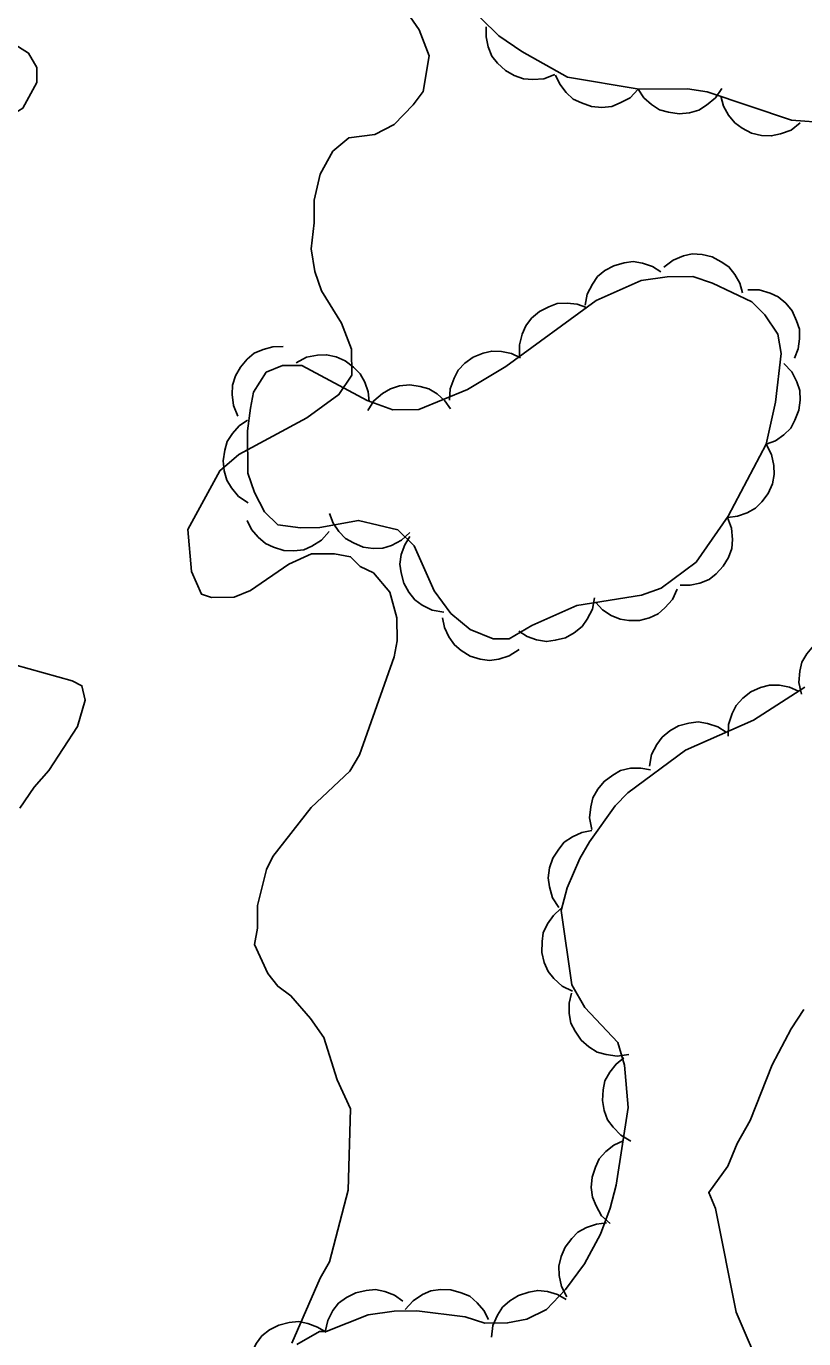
# Model space of a CAD drawing. Extents: x 282461 to 284471, y 5554090 to 5557646.
# Drawn here: x 283220.92 to 283248.79, y 5556649.49 to 5556696.52 of the extents above; entities that cross this region are included whole.
import ezdxf

# ---------------------------------------------------------------- set-up
doc = ezdxf.new("R2010")
doc.units = 0
doc.layers.add('Niveau 2', color=7, linetype='Continuous')
doc.layers.add('Niveau 44', color=7, linetype='Continuous')

msp = doc.modelspace()

# ---------------------------------------------------------------- linework, layer by layer
at = {"layer": 'Niveau 2'}
for points in [[(283234.05, 5556697.77), (283235, 5556696.39), (283235.36, 5556695.46), (283235.14, 5556694.18), (283234.79, 5556693.71), (283234.1, 5556693), (283233.41, 5556692.64), (283232.48, 5556692.52), (283231.9, 5556692.04), (283231.45, 5556691.22), (283231.23, 5556690.29), (283231.24, 5556689.48), (283231.13, 5556688.54), (283231.26, 5556687.73), (283231.5, 5556687.04), (283232.21, 5556685.88), (283232.57, 5556684.95), (283232.58, 5556684.02), (283232.12, 5556683.32), (283230.97, 5556682.49), (283228.54, 5556681.18), (283227.85, 5556680.59), (283226.71, 5556678.49), (283226.84, 5556676.98), (283227.2, 5556676.17), (283227.55, 5556676.05), (283228.37, 5556676.06), (283228.95, 5556676.3), (283230.33, 5556677.25), (283231.14, 5556677.61), (283231.96, 5556677.62), (283232.54, 5556677.51), (283232.89, 5556677.16), (283233.36, 5556676.94), (283233.95, 5556676.24), (283234.2, 5556675.32), (283234.21, 5556674.5), (283234.1, 5556673.92), (283232.86, 5556670.41), (283232.51, 5556669.83), (283231.13, 5556668.53), (283229.76, 5556666.77), (283229.53, 5556666.3), (283229.2, 5556665.02)], [(283220.79, 5556693.58), (283219.69, 5556692.92), (283218.88, 5556692.57), (283217.96, 5556692.27), (283216.97, 5556692.14), (283215.98, 5556692.24), (283215.34, 5556692.58), (283214.57, 5556693.21), (283214.28, 5556693.79), (283215.08, 5556694.73), (283216.64, 5556695.74), (283217.51, 5556696.1), (283218.43, 5556696.34), (283219.42, 5556696.35), (283220.18, 5556696.07), (283221, 5556695.56), (283221.3, 5556695.04), (283221.3, 5556694.51), (283220.79, 5556693.58)], [(283220.69, 5556668.5), (283221.2, 5556669.26), (283221.72, 5556669.85), (283222.75, 5556671.43), (283223.03, 5556672.37), (283222.91, 5556672.89), (283222.56, 5556673.06), (283219.99, 5556673.78)], [(283229.2, 5556665.02), (283229.21, 5556664.2), (283229.1, 5556663.62), (283229.57, 5556662.58), (283229.93, 5556662.12), (283230.4, 5556661.78), (283231.11, 5556660.97), (283231.58, 5556660.28), (283232.06, 5556658.77), (283232.54, 5556657.73), (283232.46, 5556654.82), (283231.79, 5556652.25), (283231.45, 5556651.66), (283230.43, 5556649.33)], [(283247.31, 5556648.24), (283246.36, 5556650.44), (283245.62, 5556654.16), (283245.38, 5556654.73), (283246.06, 5556655.67), (283246.4, 5556656.49), (283246.86, 5556657.31), (283247.65, 5556659.3), (283248.33, 5556660.59), (283248.79, 5556661.29)]]:
    msp.add_lwpolyline(points, dxfattribs=at)
at = {"layer": 'Niveau 44'}
for points in [[(283249.63, 5556693.06), (283248.35, 5556693.16), (283245.32, 5556694.17), (283244.62, 5556694.28), (283242.88, 5556694.26), (283240.32, 5556694.7), (283238.68, 5556695.61), (283237.86, 5556696.18), (283236.56, 5556697.44)], [(283239.86, 5556694.79), (283239.47, 5556694.64), (283239.07, 5556694.61), (283238.74, 5556694.63), (283238.41, 5556694.75), (283238.09, 5556694.93), (283237.81, 5556695.2), (283237.61, 5556695.45), (283237.47, 5556695.78), (283237.4, 5556696.14), (283237.4, 5556696.5)], [(283242.85, 5556694.27), (283242.56, 5556693.96), (283242.2, 5556693.77), (283241.9, 5556693.64), (283241.55, 5556693.61), (283241.18, 5556693.64), (283240.82, 5556693.77), (283240.52, 5556693.91), (283240.27, 5556694.15), (283240.04, 5556694.45), (283239.89, 5556694.77)], [(283245.85, 5556694.29), (283245.62, 5556693.95), (283245.3, 5556693.69), (283245.02, 5556693.51), (283244.69, 5556693.42), (283244.32, 5556693.38), (283243.94, 5556693.44), (283243.62, 5556693.52), (283243.33, 5556693.72), (283243.05, 5556693.96), (283242.85, 5556694.26)], [(283248.66, 5556693.06), (283248.33, 5556692.8), (283247.95, 5556692.66), (283247.62, 5556692.59), (283247.27, 5556692.61), (283246.91, 5556692.69), (283246.58, 5556692.87), (283246.31, 5556693.06), (283246.09, 5556693.33), (283245.91, 5556693.66), (283245.81, 5556694.01)], [(283240.95, 5556686.52), (283241.02, 5556686.92), (283241.21, 5556687.28), (283241.39, 5556687.55), (283241.66, 5556687.77), (283241.98, 5556687.94), (283242.35, 5556688.04), (283242.67, 5556688.09), (283243.01, 5556688.03), (283243.36, 5556687.91), (283243.66, 5556687.72)], [(283243.77, 5556687.89), (283244.1, 5556688.14), (283244.47, 5556688.29), (283244.79, 5556688.36), (283245.14, 5556688.34), (283245.5, 5556688.26), (283245.83, 5556688.08), (283246.1, 5556687.9), (283246.31, 5556687.63), (283246.49, 5556687.31), (283246.59, 5556686.97)], [(283247.44, 5556681.54), (283246.08, 5556678.96), (283244.93, 5556677.32), (283243.67, 5556676.38), (283242.97, 5556676.14), (283240.65, 5556675.76), (283239.04, 5556675.05), (283238.23, 5556674.57), (283237.65, 5556674.57), (283236.83, 5556674.91), (283236.13, 5556675.48), (283235.54, 5556676.29), (283234.82, 5556677.9), (283234.23, 5556678.48), (283232.83, 5556678.81), (283231.44, 5556678.56), (283230.74, 5556678.55), (283229.93, 5556678.66), (283229.46, 5556679.12), (283229.1, 5556679.81), (283228.86, 5556680.51), (283228.85, 5556682.02), (283228.95, 5556682.83), (283229.06, 5556683.41), (283229.52, 5556684.12), (283230.1, 5556684.36), (283230.79, 5556684.36), (283233.13, 5556683.11), (283234.06, 5556682.77), (283234.99, 5556682.79), (283236.73, 5556683.5), (283238.11, 5556684.33), (283241.34, 5556686.69), (283242.96, 5556687.41), (283243.89, 5556687.54), (283244.81, 5556687.55), (283245.51, 5556687.32), (283246.92, 5556686.64), (283247.39, 5556686.18), (283247.86, 5556685.49), (283247.98, 5556684.79), (283247.77, 5556683.05), (283247.44, 5556681.54)], [(283246.78, 5556687.08), (283247.19, 5556687.08), (283247.58, 5556686.96), (283247.87, 5556686.83), (283248.14, 5556686.6), (283248.37, 5556686.32), (283248.53, 5556685.97), (283248.63, 5556685.67), (283248.63, 5556685.32), (283248.58, 5556684.96), (283248.45, 5556684.63)], [(283238.6, 5556684.69), (283238.59, 5556685.1), (283238.69, 5556685.49), (283238.82, 5556685.79), (283239.03, 5556686.06), (283239.31, 5556686.3), (283239.65, 5556686.47), (283239.95, 5556686.59), (283240.3, 5556686.6), (283240.66, 5556686.56), (283241, 5556686.44)], [(283228.5, 5556682.55), (283228.34, 5556682.93), (283228.3, 5556683.33), (283228.31, 5556683.66), (283228.42, 5556683.99), (283228.59, 5556684.31), (283228.84, 5556684.59), (283229.09, 5556684.8), (283229.41, 5556684.94), (283229.76, 5556685.03), (283230.12, 5556685.04)], [(283236.09, 5556683.12), (283236.11, 5556683.53), (283236.25, 5556683.91), (283236.4, 5556684.2), (283236.64, 5556684.45), (283236.94, 5556684.66), (283237.29, 5556684.8), (283237.6, 5556684.88), (283237.95, 5556684.87), (283238.31, 5556684.79), (283238.63, 5556684.64)], [(283230.59, 5556684.46), (283230.96, 5556684.66), (283231.35, 5556684.73), (283231.68, 5556684.75), (283232.02, 5556684.67), (283232.35, 5556684.53), (283232.65, 5556684.3), (283232.89, 5556684.07), (283233.05, 5556683.77), (283233.17, 5556683.42), (283233.21, 5556683.07)], [(283248.07, 5556684.44), (283248.36, 5556684.14), (283248.54, 5556683.78), (283248.64, 5556683.47), (283248.66, 5556683.12), (283248.61, 5556682.76), (283248.47, 5556682.41), (283248.32, 5556682.12), (283248.07, 5556681.88), (283247.77, 5556681.67), (283247.44, 5556681.54)], [(283233.16, 5556682.75), (283233.38, 5556683.1), (283233.69, 5556683.36), (283233.97, 5556683.53), (283234.3, 5556683.63), (283234.66, 5556683.67), (283235.04, 5556683.61), (283235.35, 5556683.53), (283235.64, 5556683.35), (283235.92, 5556683.1), (283236.12, 5556682.81)], [(283228.87, 5556679.44), (283228.52, 5556679.67), (283228.27, 5556679.98), (283228.1, 5556680.26), (283228.01, 5556680.59), (283227.97, 5556680.95), (283228.03, 5556681.33), (283228.12, 5556681.64), (283228.31, 5556681.93), (283228.55, 5556682.2), (283228.85, 5556682.4)], [(283247.44, 5556681.54), (283247.63, 5556681.18), (283247.71, 5556680.78), (283247.73, 5556680.46), (283247.66, 5556680.12), (283247.51, 5556679.78), (283247.28, 5556679.48), (283247.06, 5556679.25), (283246.76, 5556679.08), (283246.41, 5556678.96), (283246.06, 5556678.92)], [(283231.77, 5556678.41), (283231.5, 5556678.1), (283231.15, 5556677.89), (283230.86, 5556677.76), (283230.51, 5556677.72), (283230.15, 5556677.74), (283229.78, 5556677.85), (283229.49, 5556677.98), (283229.23, 5556678.21), (283228.99, 5556678.49), (283228.84, 5556678.81)], [(283234.67, 5556678.38), (283234.37, 5556678.1), (283234.01, 5556677.92), (283233.7, 5556677.82), (283233.35, 5556677.81), (283232.99, 5556677.86), (283232.64, 5556678.01), (283232.36, 5556678.17), (283232.12, 5556678.42), (283231.92, 5556678.72), (283231.79, 5556679.06)], [(283246.05, 5556678.92), (283246.2, 5556678.53), (283246.23, 5556678.13), (283246.21, 5556677.81), (283246.09, 5556677.48), (283245.9, 5556677.17), (283245.64, 5556676.9), (283245.39, 5556676.69), (283245.06, 5556676.56), (283244.71, 5556676.49), (283244.35, 5556676.49)], [(283235.88, 5556675.53), (283235.47, 5556675.6), (283235.11, 5556675.78), (283234.85, 5556675.97), (283234.63, 5556676.24), (283234.45, 5556676.56), (283234.35, 5556676.93), (283234.31, 5556677.24), (283234.36, 5556677.59), (283234.48, 5556677.94), (283234.67, 5556678.24)], [(283244.25, 5556676.35), (283244.08, 5556675.98), (283243.81, 5556675.68), (283243.57, 5556675.46), (283243.25, 5556675.32), (283242.9, 5556675.23), (283242.52, 5556675.23), (283242.2, 5556675.27), (283241.88, 5556675.41), (283241.57, 5556675.61), (283241.33, 5556675.87)], [(283241.28, 5556676.04), (283241.21, 5556675.63), (283241.02, 5556675.27), (283240.84, 5556675.01), (283240.56, 5556674.79), (283240.24, 5556674.61), (283239.88, 5556674.52), (283239.56, 5556674.47), (283239.21, 5556674.53), (283238.87, 5556674.65), (283238.57, 5556674.84)], [(283238.58, 5556674.19), (283238.23, 5556673.96), (283237.85, 5556673.84), (283237.52, 5556673.79), (283237.18, 5556673.84), (283236.83, 5556673.95), (283236.51, 5556674.15), (283236.26, 5556674.35), (283236.06, 5556674.64), (283235.91, 5556674.97), (283235.84, 5556675.32)], [(283248.7, 5556672.59), (283248.61, 5556673), (283248.65, 5556673.41), (283248.72, 5556673.73), (283248.9, 5556674.03), (283249.13, 5556674.32), (283249.44, 5556674.55), (283249.72, 5556674.71), (283250.07, 5556674.78), (283250.44, 5556674.8), (283250.79, 5556674.74)], [(283240.24, 5556651.25), (283240.93, 5556652.18), (283241.5, 5556653.24), (283241.84, 5556654.17), (283242.06, 5556654.99), (283242.49, 5556657.78), (283242.36, 5556659.29), (283242.12, 5556660.1), (283240.94, 5556661.36), (283240.47, 5556662.17), (283240.09, 5556664.84), (283240.31, 5556665.65), (283240.76, 5556666.7), (283241.1, 5556667.29), (283242.02, 5556668.58), (283242.48, 5556669.05), (283244.55, 5556670.58), (283246.98, 5556671.66), (283248.82, 5556672.84)], [(283246.08, 5556671.08), (283246.09, 5556671.5), (283246.22, 5556671.89), (283246.36, 5556672.18), (283246.6, 5556672.44), (283246.89, 5556672.67), (283247.24, 5556672.82), (283247.56, 5556672.91), (283247.91, 5556672.91), (283248.27, 5556672.84), (283248.6, 5556672.7)], [(283243.26, 5556670.01), (283243.33, 5556670.42), (283243.52, 5556670.78), (283243.71, 5556671.05), (283243.98, 5556671.27), (283244.3, 5556671.45), (283244.67, 5556671.55), (283245, 5556671.59), (283245.34, 5556671.53), (283245.7, 5556671.42), (283246, 5556671.22)], [(283241.19, 5556667.74), (283241.11, 5556668.15), (283241.15, 5556668.55), (283241.22, 5556668.87), (283241.4, 5556669.18), (283241.63, 5556669.46), (283241.94, 5556669.69), (283242.22, 5556669.85), (283242.57, 5556669.93), (283242.94, 5556669.94), (283243.29, 5556669.88)], [(283240.01, 5556664.94), (283239.78, 5556665.29), (283239.67, 5556665.68), (283239.62, 5556666.01), (283239.67, 5556666.36), (283239.79, 5556666.71), (283240, 5556667.03), (283240.2, 5556667.28), (283240.5, 5556667.48), (283240.83, 5556667.63), (283241.19, 5556667.7)], [(283240.5, 5556661.94), (283240.13, 5556662.12), (283239.83, 5556662.4), (283239.62, 5556662.65), (283239.48, 5556662.97), (283239.4, 5556663.33), (283239.41, 5556663.72), (283239.45, 5556664.04), (283239.6, 5556664.36), (283239.81, 5556664.66), (283240.08, 5556664.91)], [(283242.51, 5556659.68), (283242.1, 5556659.62), (283241.7, 5556659.67), (283241.38, 5556659.76), (283241.08, 5556659.95), (283240.81, 5556660.19), (283240.59, 5556660.51), (283240.44, 5556660.8), (283240.38, 5556661.15), (283240.38, 5556661.52), (283240.46, 5556661.87)], [(283242.59, 5556656.57), (283242.23, 5556656.78), (283241.95, 5556657.07), (283241.75, 5556657.33), (283241.63, 5556657.67), (283241.57, 5556658.03), (283241.6, 5556658.41), (283241.66, 5556658.73), (283241.83, 5556659.04), (283242.06, 5556659.33), (283242.34, 5556659.56)], [(283241.85, 5556653.62), (283241.54, 5556653.9), (283241.34, 5556654.25), (283241.21, 5556654.56), (283241.17, 5556654.91), (283241.2, 5556655.28), (283241.32, 5556655.64), (283241.45, 5556655.94), (283241.69, 5556656.2), (283241.98, 5556656.43), (283242.31, 5556656.58)], [(283240.29, 5556650.99), (283240.1, 5556651.36), (283240.02, 5556651.76), (283240, 5556652.09), (283240.09, 5556652.44), (283240.23, 5556652.77), (283240.47, 5556653.08), (283240.69, 5556653.31), (283241, 5556653.48), (283241.35, 5556653.6), (283241.71, 5556653.64)], [(283230.62, 5556649.28), (283231.43, 5556649.75), (283231.66, 5556649.75), (283233.17, 5556650.35), (283234.1, 5556650.48), (283234.91, 5556650.49), (283236.65, 5556650.28), (283237.35, 5556650.05), (283238.17, 5556650.06), (283238.86, 5556650.19), (283239.56, 5556650.54), (283240.24, 5556651.25)], [(283231.63, 5556649.74), (283231.72, 5556650.14), (283231.91, 5556650.5), (283232.11, 5556650.76), (283232.4, 5556650.97), (283232.73, 5556651.14), (283233.1, 5556651.22), (283233.43, 5556651.25), (283233.77, 5556651.18), (283234.12, 5556651.05), (283234.41, 5556650.84)], [(283234.5, 5556650.54), (283234.78, 5556650.85), (283235.12, 5556651.07), (283235.42, 5556651.21), (283235.77, 5556651.26), (283236.14, 5556651.24), (283236.51, 5556651.14), (283236.81, 5556651.01), (283237.08, 5556650.78), (283237.32, 5556650.5), (283237.48, 5556650.18)], [(283237.59, 5556649.55), (283237.64, 5556649.97), (283237.81, 5556650.34), (283237.99, 5556650.62), (283238.25, 5556650.85), (283238.56, 5556651.04), (283238.93, 5556651.16), (283239.25, 5556651.22), (283239.6, 5556651.18), (283239.96, 5556651.07), (283240.27, 5556650.9)], [(283228.89, 5556648.56), (283228.98, 5556648.97), (283229.17, 5556649.33), (283229.36, 5556649.59), (283229.64, 5556649.81), (283229.97, 5556649.98), (283230.34, 5556650.07), (283230.67, 5556650.11), (283231.01, 5556650.04), (283231.36, 5556649.91), (283231.66, 5556649.72)]]:
    msp.add_lwpolyline(points, dxfattribs=at)

doc.saveas('drawing.dxf')
